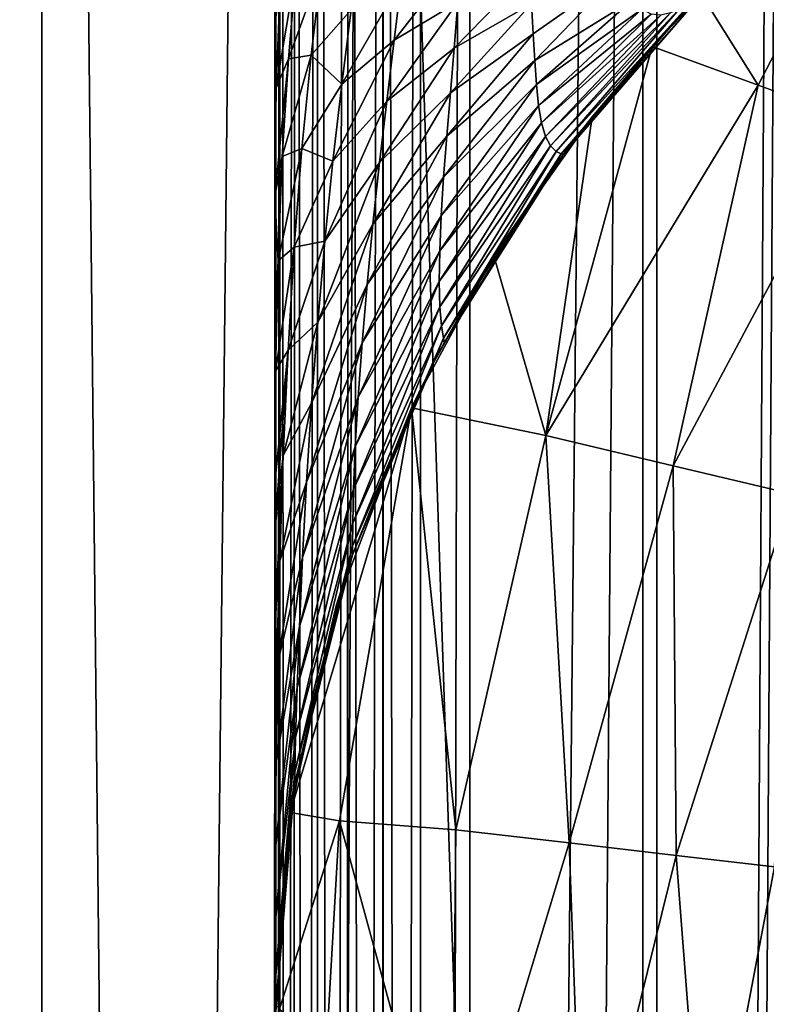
# Model space of a CAD drawing. Header units: metres. Extents: x -205 to 205, y -104 to 104.
# Tile 290 of 656: x -89.38 to -86.82, y 19.04 to 22.42. Entities that reach past the tile are written whole.
import ezdxf

# ---------------------------------------------------------------- set-up
doc = ezdxf.new("R2010")
doc.units = ezdxf.units.M
doc.layers.add('solid_01_2-CONSUMER_EHM_BOX_SW0001', color=7, linetype='CONTINUOUS')

msp = doc.modelspace()

# ---------------------------------------------------------------- linework, layer by layer
at = {"layer": 'solid_01_2-CONSUMER_EHM_BOX_SW0001'}
for points in [[(-200.010849, -74.958488), (-200.010773, 75.041512), (-0.010778, 75.04142)], [(-0.010849, -74.95858), (-200.010849, -74.958488), (-0.010778, 75.04142)], [(-88.001671, 37.540459, 75), (-76.416145, -63.561199, 75), (-76.402473, 63.637558, 75)], [(-88.129257, 45.539631, 63.099998), (-88.512413, -37.459469, 63.099998), (-88.501671, 37.540531, 63.099998)], [(-88.129257, 45.539631, 63.099998), (-88.139046, -45.460751, 63.099998), (-88.512413, -37.459469, 63.099998)], [(-88.129257, 45.539631, 63.099998), (-87.237602, 44.865215, 63.099998), (-88.139046, -45.460751, 63.099998)], [(-87.237602, 44.865215, 63.099998), (-87.247238, -44.786526, 63.099998), (-88.139046, -45.460751, 63.099998)], [(-87.237602, 44.865215, 63.099998), (-86.686348, 44.355812, 63.099998), (-87.247238, -44.786526, 63.099998)], [(-86.695869, -44.277241, 63.099998), (-87.247238, -44.786526, 63.099998), (-86.686348, 44.355812, 63.099998)], [(-88.012413, -37.459538, 46), (-87.831703, 42.450565, 46), (-87.843849, -42.369694, 46)], [(-88.001671, 37.540459, 46), (-87.831703, 42.450565, 46), (-88.012413, -37.459538, 46)], [(-87.843849, -42.369694, 46), (-87.831703, 42.450565, 46), (-87.189514, 41.591759, 46)], [(-87.201408, -41.511066, 46), (-87.843849, -42.369694, 46), (-87.189514, 41.591759, 46)], [(-87.201408, -41.511066, 46), (-87.189514, 41.591759, 46), (-86.676208, 40.649796, 46)], [(-86.687836, -40.569252, 46), (-87.201408, -41.511066, 46), (-86.676208, 40.649796, 46)], [(-173.512405, -37.4473, 108.5), (-88.501671, 37.540531, 108.5), (-173.501678, 37.5527, 108.5)], [(-173.512405, -37.4473, 108.5), (-88.512413, -37.459469, 108.5), (-88.501671, 37.540531, 108.5)], [(-89.301674, 37.540646, 106.5), (-89.312408, -37.459354, 106.5), (-88.501671, 37.540531, 106)], [(-89.301674, 37.540646, 104.5), (-89.312408, -37.459354, 104.5), (-88.501671, 37.540531, 104)], [(-89.301674, 37.540646, 102.5), (-89.312408, -37.459354, 102.5), (-88.501671, 37.540531, 102)], [(-89.301674, 37.540646, 100.5), (-89.312408, -37.459354, 100.5), (-88.501671, 37.540531, 100)], [(-89.301674, 37.540646, 98.5), (-89.312408, -37.459354, 98.5), (-88.501671, 37.540531, 98)], [(-89.301674, 37.540646, 96.5), (-89.312408, -37.459354, 96.5), (-88.501671, 37.540531, 96)], [(-89.301674, 37.540646, 94.5), (-89.312408, -37.459354, 94.5), (-88.501671, 37.540531, 94)], [(-89.301674, 37.540646, 92.5), (-89.312408, -37.459354, 92.5), (-88.501671, 37.540531, 92)], [(-89.301674, 37.540646, 90.5), (-89.312408, -37.459354, 90.5), (-88.501671, 37.540531, 90)], [(-89.301674, 37.540646, 88.5), (-89.312408, -37.459354, 88.5), (-88.501671, 37.540531, 88)], [(-89.301674, 37.540646, 86.5), (-89.312408, -37.459354, 86.5), (-88.501671, 37.540531, 86)], [(-89.301674, 37.540646, 84.5), (-89.312408, -37.459354, 84.5), (-88.501671, 37.540531, 84)], [(-89.301674, 37.540646, 82.5), (-89.312408, -37.459354, 82.5), (-88.501671, 37.540531, 82)], [(-89.301674, 37.540646, 80.5), (-89.312408, -37.459354, 80.5), (-88.501671, 37.540531, 80)], [(-89.301674, 37.540646, 78.5), (-89.312408, -37.459354, 78.5), (-88.501671, 37.540531, 78)], [(-89.301674, 37.540646, 76.5), (-89.312408, -37.459354, 76.5), (-88.501671, 37.540531, 76)], [(-89.301674, 37.540646, 106.5), (-88.512413, -37.459469, 107), (-89.312408, -37.459354, 106.5)], [(-89.301674, 37.540646, 104.5), (-88.512413, -37.459469, 105), (-89.312408, -37.459354, 104.5)], [(-89.301674, 37.540646, 102.5), (-88.512413, -37.459469, 103), (-89.312408, -37.459354, 102.5)], [(-89.301674, 37.540646, 100.5), (-88.512413, -37.459469, 101), (-89.312408, -37.459354, 100.5)], [(-89.301674, 37.540646, 98.5), (-88.512413, -37.459469, 99), (-89.312408, -37.459354, 98.5)], [(-89.301674, 37.540646, 96.5), (-88.512413, -37.459469, 97), (-89.312408, -37.459354, 96.5)], [(-89.301674, 37.540646, 94.5), (-88.512413, -37.459469, 95), (-89.312408, -37.459354, 94.5)], [(-89.301674, 37.540646, 92.5), (-88.512413, -37.459469, 93), (-89.312408, -37.459354, 92.5)], [(-89.301674, 37.540646, 90.5), (-88.512413, -37.459469, 91), (-89.312408, -37.459354, 90.5)], [(-89.301674, 37.540646, 88.5), (-88.512413, -37.459469, 89), (-89.312408, -37.459354, 88.5)], [(-89.301674, 37.540646, 86.5), (-88.512413, -37.459469, 87), (-89.312408, -37.459354, 86.5)], [(-89.301674, 37.540646, 84.5), (-88.512413, -37.459469, 85), (-89.312408, -37.459354, 84.5)], [(-89.301674, 37.540646, 82.5), (-88.512413, -37.459469, 83), (-89.312408, -37.459354, 82.5)], [(-89.301674, 37.540646, 80.5), (-88.512413, -37.459469, 81), (-89.312408, -37.459354, 80.5)], [(-89.301674, 37.540646, 78.5), (-88.512413, -37.459469, 79), (-89.312408, -37.459354, 78.5)], [(-89.301674, 37.540646, 76.5), (-88.512413, -37.459469, 77), (-89.312408, -37.459354, 76.5)], [(-89.312408, -37.459354, 106.5), (-88.512413, -37.459469, 106), (-88.501671, 37.540531, 106)], [(-89.312408, -37.459354, 104.5), (-88.512413, -37.459469, 104), (-88.501671, 37.540531, 104)], [(-89.312408, -37.459354, 102.5), (-88.512413, -37.459469, 102), (-88.501671, 37.540531, 102)], [(-89.312408, -37.459354, 100.5), (-88.512413, -37.459469, 100), (-88.501671, 37.540531, 100)], [(-89.312408, -37.459354, 98.5), (-88.512413, -37.459469, 98), (-88.501671, 37.540531, 98)], [(-89.312408, -37.459354, 96.5), (-88.512413, -37.459469, 96), (-88.501671, 37.540531, 96)], [(-89.312408, -37.459354, 94.5), (-88.512413, -37.459469, 94), (-88.501671, 37.540531, 94)], [(-89.312408, -37.459354, 92.5), (-88.512413, -37.459469, 92), (-88.501671, 37.540531, 92)], [(-89.312408, -37.459354, 90.5), (-88.512413, -37.459469, 90), (-88.501671, 37.540531, 90)], [(-89.312408, -37.459354, 88.5), (-88.512413, -37.459469, 88), (-88.501671, 37.540531, 88)], [(-89.312408, -37.459354, 86.5), (-88.512413, -37.459469, 86), (-88.501671, 37.540531, 86)], [(-89.312408, -37.459354, 84.5), (-88.512413, -37.459469, 84), (-88.501671, 37.540531, 84)], [(-89.312408, -37.459354, 82.5), (-88.512413, -37.459469, 82), (-88.501671, 37.540531, 82)], [(-89.312408, -37.459354, 80.5), (-88.512413, -37.459469, 80), (-88.501671, 37.540531, 80)], [(-89.312408, -37.459354, 78.5), (-88.512413, -37.459469, 78), (-88.501671, 37.540531, 78)], [(-89.312408, -37.459354, 76.5), (-88.512413, -37.459469, 76), (-88.501671, 37.540531, 76)], [(-89.301674, 37.540646, 106.5), (-88.501671, 37.540531, 107), (-88.512413, -37.459469, 107)], [(-89.301674, 37.540646, 104.5), (-88.501671, 37.540531, 105), (-88.512413, -37.459469, 105)], [(-89.301674, 37.540646, 102.5), (-88.501671, 37.540531, 103), (-88.512413, -37.459469, 103)], [(-89.301674, 37.540646, 100.5), (-88.501671, 37.540531, 101), (-88.512413, -37.459469, 101)], [(-89.301674, 37.540646, 98.5), (-88.501671, 37.540531, 99), (-88.512413, -37.459469, 99)], [(-89.301674, 37.540646, 96.5), (-88.501671, 37.540531, 97), (-88.512413, -37.459469, 97)], [(-89.301674, 37.540646, 94.5), (-88.501671, 37.540531, 95), (-88.512413, -37.459469, 95)], [(-89.301674, 37.540646, 92.5), (-88.501671, 37.540531, 93), (-88.512413, -37.459469, 93)], [(-89.301674, 37.540646, 90.5), (-88.501671, 37.540531, 91), (-88.512413, -37.459469, 91)], [(-89.301674, 37.540646, 88.5), (-88.501671, 37.540531, 89), (-88.512413, -37.459469, 89)], [(-89.301674, 37.540646, 86.5), (-88.501671, 37.540531, 87), (-88.512413, -37.459469, 87)], [(-89.301674, 37.540646, 84.5), (-88.501671, 37.540531, 85), (-88.512413, -37.459469, 85)], [(-89.301674, 37.540646, 82.5), (-88.501671, 37.540531, 83), (-88.512413, -37.459469, 83)], [(-89.301674, 37.540646, 80.5), (-88.501671, 37.540531, 81), (-88.512413, -37.459469, 81)], [(-89.301674, 37.540646, 78.5), (-88.501671, 37.540531, 79), (-88.512413, -37.459469, 79)], [(-89.301674, 37.540646, 76.5), (-88.501671, 37.540531, 77), (-88.512413, -37.459469, 77)], [(-88.501671, 37.540531, 48), (-88.512413, -37.459469, 48), (-86.001671, 37.540173, 48)], [(-88.512413, -37.459469, 55), (-88.512413, -37.459469, 48), (-88.501671, 37.540531, 48)], [(-88.512413, -37.459469, 55), (-88.501671, 37.540531, 48), (-88.501671, 37.540531, 55)], [(-88.501671, 37.540531, 57), (-88.512413, -37.459469, 57), (-86.001671, 37.540173, 57)], [(-88.512413, -37.459469, 63.099998), (-88.512413, -37.459469, 57), (-88.501671, 37.540531, 57)], [(-88.512413, -37.459469, 63.099998), (-88.501671, 37.540531, 57), (-88.501671, 37.540531, 63.099998)], [(-86.012413, -37.459824, 55), (-88.512413, -37.459469, 55), (-88.501671, 37.540531, 55)], [(-88.512413, -37.459469, 108.5), (-88.501671, 37.540531, 107), (-88.501671, 37.540531, 108.5)], [(-88.512413, -37.459469, 108.5), (-88.512413, -37.459469, 107), (-88.501671, 37.540531, 107)], [(-88.512413, -37.459469, 106), (-88.501671, 37.540531, 105), (-88.501671, 37.540531, 106)], [(-88.512413, -37.459469, 106), (-88.512413, -37.459469, 105), (-88.501671, 37.540531, 105)], [(-88.512413, -37.459469, 104), (-88.501671, 37.540531, 103), (-88.501671, 37.540531, 104)], [(-88.512413, -37.459469, 104), (-88.512413, -37.459469, 103), (-88.501671, 37.540531, 103)], [(-88.512413, -37.459469, 102), (-88.501671, 37.540531, 101), (-88.501671, 37.540531, 102)], [(-88.512413, -37.459469, 102), (-88.512413, -37.459469, 101), (-88.501671, 37.540531, 101)], [(-88.512413, -37.459469, 100), (-88.501671, 37.540531, 99), (-88.501671, 37.540531, 100)], [(-88.512413, -37.459469, 100), (-88.512413, -37.459469, 99), (-88.501671, 37.540531, 99)], [(-88.512413, -37.459469, 98), (-88.501671, 37.540531, 97), (-88.501671, 37.540531, 98)], [(-88.512413, -37.459469, 98), (-88.512413, -37.459469, 97), (-88.501671, 37.540531, 97)], [(-88.512413, -37.459469, 96), (-88.501671, 37.540531, 95), (-88.501671, 37.540531, 96)], [(-88.512413, -37.459469, 96), (-88.512413, -37.459469, 95), (-88.501671, 37.540531, 95)], [(-88.512413, -37.459469, 94), (-88.501671, 37.540531, 93), (-88.501671, 37.540531, 94)], [(-88.512413, -37.459469, 94), (-88.512413, -37.459469, 93), (-88.501671, 37.540531, 93)], [(-88.512413, -37.459469, 92), (-88.501671, 37.540531, 91), (-88.501671, 37.540531, 92)], [(-88.512413, -37.459469, 92), (-88.512413, -37.459469, 91), (-88.501671, 37.540531, 91)], [(-88.512413, -37.459469, 90), (-88.501671, 37.540531, 89), (-88.501671, 37.540531, 90)], [(-88.512413, -37.459469, 90), (-88.512413, -37.459469, 89), (-88.501671, 37.540531, 89)], [(-88.512413, -37.459469, 88), (-88.501671, 37.540531, 87), (-88.501671, 37.540531, 88)], [(-88.512413, -37.459469, 88), (-88.512413, -37.459469, 87), (-88.501671, 37.540531, 87)], [(-88.512413, -37.459469, 86), (-88.501671, 37.540531, 85), (-88.501671, 37.540531, 86)], [(-88.512413, -37.459469, 86), (-88.512413, -37.459469, 85), (-88.501671, 37.540531, 85)], [(-88.512413, -37.459469, 84), (-88.501671, 37.540531, 83), (-88.501671, 37.540531, 84)], [(-88.512413, -37.459469, 84), (-88.512413, -37.459469, 83), (-88.501671, 37.540531, 83)], [(-88.512413, -37.459469, 82), (-88.501671, 37.540531, 81), (-88.501671, 37.540531, 82)], [(-88.512413, -37.459469, 82), (-88.512413, -37.459469, 81), (-88.501671, 37.540531, 81)], [(-88.512413, -37.459469, 80), (-88.501671, 37.540531, 79), (-88.501671, 37.540531, 80)], [(-88.512413, -37.459469, 80), (-88.512413, -37.459469, 79), (-88.501671, 37.540531, 79)], [(-88.512413, -37.459469, 78), (-88.501671, 37.540531, 77), (-88.501671, 37.540531, 78)], [(-88.512413, -37.459469, 78), (-88.512413, -37.459469, 77), (-88.501671, 37.540531, 77)], [(-88.512413, -37.459469, 76), (-88.501671, 37.540531, 75.5), (-88.501671, 37.540531, 76)], [(-88.512413, -37.459469, 76), (-88.512413, -37.459469, 75.5), (-88.501671, 37.540531, 75.5)], [(-88.495369, -37.459469, 75.37059), (-88.501671, 37.540531, 75.5), (-88.512413, -37.459469, 75.5)], [(-88.507042, 0.040533, 43.5), (-88.501671, 37.540531, 45.5), (-88.512413, -37.459469, 45.5)], [(-88.484772, 37.540531, 45.628902), (-88.512413, -37.459469, 45.5), (-88.501671, 37.540531, 45.5)], [(-88.484772, 37.540531, 45.628902), (-88.495506, -37.459469, 45.628902), (-88.512413, -37.459469, 45.5)], [(-88.512413, -37.459469, 48), (-86.012413, -37.459824, 48), (-86.001671, 37.540173, 48)], [(-88.512413, -37.459469, 57), (-86.012413, -37.459824, 57), (-86.001671, 37.540173, 57)], [(-88.507042, 0.040533, 43.5), (-88.506737, 2.167829, 43.380535), (-88.501671, 37.540531, 45.5)], [(-88.506737, 2.167829, 43.380535), (-88.506439, 4.268387, 43.02364), (-88.501671, 37.540531, 45.5)], [(-88.506439, 4.268387, 43.02364), (-88.506142, 6.315788, 42.433796), (-88.501671, 37.540531, 45.5)], [(-88.506142, 6.315788, 42.433796), (-88.505859, 8.284283, 41.618423), (-88.501671, 37.540531, 45.5)], [(-88.505859, 8.284283, 41.618423), (-88.505592, 10.149112, 40.587776), (-88.501671, 37.540531, 45.5)], [(-88.505592, 10.149112, 40.587776), (-88.505348, 11.886823, 39.354805), (-88.501671, 37.540531, 45.5)], [(-88.505348, 11.886823, 39.354805), (-88.505119, 13.475558, 37.935024), (-88.501671, 37.540531, 45.5)], [(-88.505119, 13.475558, 37.935024), (-88.501671, 37.540531, 14.5), (-88.501671, 37.540531, 45.5)], [(-88.505119, 13.475558, 37.935024), (-88.504913, 14.895339, 36.346291), (-88.501671, 37.540531, 14.5)], [(-88.504913, 14.895339, 36.346291), (-88.504738, 16.128307, 34.608582), (-88.501671, 37.540531, 14.5)], [(-88.504738, 16.128307, 34.608582), (-88.504593, 17.158958, 32.743752), (-88.501671, 37.540531, 14.5)], [(-88.504593, 17.158958, 32.743752), (-88.504471, 17.974331, 30.775255), (-88.501671, 37.540531, 14.5)], [(-88.504471, 17.974331, 30.775255), (-88.503685, 23.4587, 14.5), (-88.501671, 37.540531, 14.5)], [(-86.012413, -37.459824, 55), (-88.501671, 37.540531, 55), (-86.001671, 37.540173, 55)], [(-88.484634, 37.540531, 75.37059), (-88.501671, 37.540531, 75.5), (-88.495369, -37.459469, 75.37059)], [(-88.434883, 37.540524, 45.74966), (-88.495506, -37.459469, 45.628902), (-88.484772, 37.540531, 45.628902)], [(-88.434883, 37.540524, 45.74966), (-88.445618, -37.459476, 45.74966), (-88.495506, -37.459469, 45.628902)], [(-88.484634, 37.540531, 75.37059), (-88.495369, -37.459469, 75.37059), (-88.445358, -37.459476, 75.249886)], [(-88.434616, 37.540524, 75.249886), (-88.484634, 37.540531, 75.37059), (-88.445358, -37.459476, 75.249886)], [(-88.355408, 37.540512, 45.853367), (-88.445618, -37.459476, 45.74966), (-88.434883, 37.540524, 45.74966)], [(-88.355408, 37.540512, 45.853367), (-88.36615, -37.459488, 45.853367), (-88.445618, -37.459476, 45.74966)], [(-88.434616, 37.540524, 75.249886), (-88.445358, -37.459476, 75.249886), (-88.365776, -37.459488, 75.146263)], [(-88.355042, 37.540512, 75.146263), (-88.434616, 37.540524, 75.249886), (-88.365776, -37.459488, 75.146263)], [(-88.251785, 37.540497, 45.932949), (-88.36615, -37.459488, 45.853367), (-88.355408, 37.540512, 45.853367)], [(-88.251785, 37.540497, 45.932949), (-88.26252, -37.459503, 45.932949), (-88.36615, -37.459488, 45.853367)], [(-88.355042, 37.540512, 75.146263), (-88.365776, -37.459488, 75.146263), (-88.26207, -37.459503, 75.066788)], [(-88.251335, 37.540497, 75.066788), (-88.355042, 37.540512, 75.146263), (-88.26207, -37.459503, 75.066788)], [(-88.131081, 37.540478, 45.982964), (-88.26252, -37.459503, 45.932949), (-88.251785, 37.540497, 45.932949)], [(-88.131081, 37.540478, 45.982964), (-88.141815, -37.459518, 45.982964), (-88.26252, -37.459503, 45.932949)], [(-88.251335, 37.540497, 75.066788), (-88.26207, -37.459503, 75.066788), (-88.141312, -37.459518, 75.016899)], [(-88.130577, 37.540478, 75.016899), (-88.251335, 37.540497, 75.066788), (-88.141312, -37.459518, 75.016899)], [(-88.131081, 37.540478, 45.982964), (-88.001671, 37.540459, 46), (-88.141815, -37.459518, 45.982964)], [(-88.141815, -37.459518, 45.982964), (-88.001671, 37.540459, 46), (-88.012413, -37.459538, 46)], [(-88.130577, 37.540478, 75.016899), (-88.141312, -37.459518, 75.016899), (-88.012413, -37.459538, 75)], [(-88.130577, 37.540478, 75.016899), (-88.012413, -37.459538, 75), (-88.001671, 37.540459, 75)], [(-88.001671, 37.540459, 75), (-88.012413, -37.459538, 75), (-76.416145, -63.561199, 75)], [(-88.504471, 17.974331, 30.775255), (-88.503708, 23.339979, 14.510022), (-88.503685, 23.4587, 14.5)], [(-88.504471, 17.974331, 30.775255), (-88.503723, 23.201778, 14.539515), (-88.503708, 23.339979, 14.510022)], [(-86.297325, 23.250561, 3.325253), (-87.03936, 22.508743, 3.442525), (-86.844749, 22.198032, 3.360223)], [(-86.297325, 23.250561, 3.325253), (-86.844749, 22.198032, 3.360223), (-86.504608, 22.074322, 3.200685)], [(-88.504471, 17.974331, 30.775255), (-88.503746, 23.04431, 14.585138), (-88.503723, 23.201778, 14.539515)], [(-88.504471, 17.974331, 30.775255), (-88.503777, 22.86445, 14.642188), (-88.503746, 23.04431, 14.585138)], [(-88.504471, 17.974331, 30.775255), (-88.503799, 22.655193, 14.705911), (-88.503777, 22.86445, 14.642188)], [(-88.504471, 17.974331, 30.775255), (-88.504387, 18.564171, 28.727854), (-88.503799, 22.655193, 14.705911)], [(-88.504387, 18.564171, 28.727854), (-88.50383, 22.484806, 14.751582), (-88.503799, 22.655193, 14.705911)], [(-88.094093, 22.352322, 13.787895), (-87.875603, 22.482586, 13.572684), (-87.865257, 22.645372, 13.585881)], [(-88.068718, 22.558739, 13.768685), (-88.094093, 22.352322, 13.787895), (-87.865257, 22.645372, 13.585881)], [(-88.499519, 22.188778, 14.707743), (-88.457504, 22.288628, 14.45708), (-88.430634, 22.600258, 14.320326)], [(-88.486259, 22.536346, 14.539796), (-88.499519, 22.188778, 14.707743), (-88.430634, 22.600258, 14.320326)], [(-88.457504, 22.288628, 14.45708), (-88.379471, 22.300783, 14.238912), (-88.344223, 22.601055, 14.132447)], [(-88.430634, 22.600258, 14.320326), (-88.457504, 22.288628, 14.45708), (-88.344223, 22.601055, 14.132447)], [(-88.344223, 22.601055, 14.132447), (-88.379471, 22.300783, 14.238912), (-88.241623, 22.456564, 13.984259)], [(-87.888016, 22.324827, 13.549856), (-87.62249, 22.476673, 13.347094), (-87.630341, 22.589483, 13.39606)], [(-87.875603, 22.482586, 13.572684), (-87.888016, 22.324827, 13.549856), (-87.630341, 22.589483, 13.39606)], [(-87.327904, 22.578339, 13.165072), (-87.62249, 22.476673, 13.347094), (-87.616753, 22.374437, 13.292876)], [(-87.327904, 22.578339, 13.165072), (-87.616753, 22.374437, 13.292876), (-87.611694, 22.282078, 13.233047)], [(-87.27594, 22.491236, 13.034579), (-87.327904, 22.578339, 13.165072), (-87.611694, 22.282078, 13.233047)], [(-88.486259, 22.536346, 14.539796), (-88.50383, 22.484806, 14.751582), (-88.503838, 22.406902, 14.769974)], [(-88.486259, 22.536346, 14.539796), (-88.503838, 22.406902, 14.769974), (-88.499519, 22.188778, 14.707743)], [(-88.274117, 22.201643, 14.036819), (-88.094093, 22.352322, 13.787895), (-88.068718, 22.558739, 13.768685)], [(-88.241623, 22.456564, 13.984259), (-88.274117, 22.201643, 14.036819), (-88.068718, 22.558739, 13.768685)], [(-87.03936, 22.508743, 12.5), (-87.521454, 21.961313, 12.620029), (-87.514565, 21.959007, 12.5)], [(-87.03936, 22.508743, 12.5), (-87.067589, 22.488428, 12.605596), (-87.521454, 21.961313, 12.620029)], [(-87.514565, 21.959007, 12.5), (-87.208755, 22.330858, 3.461541), (-87.03936, 22.508743, 3.442525)], [(-87.514565, 21.959007, 12.5), (-87.03936, 22.508743, 3.442525), (-87.03936, 22.508743, 12.5)], [(-87.03936, 22.508743, 3.442525), (-87.208755, 22.330858, 3.461541), (-86.844749, 22.198032, 3.360223)], [(-88.504387, 18.564171, 28.727854), (-88.503838, 22.406902, 14.769974), (-88.50383, 22.484806, 14.751582)], [(-88.119736, 22.143223, 13.792339), (-87.888016, 22.324827, 13.549856), (-87.875603, 22.482586, 13.572684)], [(-88.094093, 22.352322, 13.787895), (-88.119736, 22.143223, 13.792339), (-87.875603, 22.482586, 13.572684)], [(-87.901131, 22.171385, 13.515723), (-87.616753, 22.374437, 13.292876), (-87.62249, 22.476673, 13.347094)], [(-87.888016, 22.324827, 13.549856), (-87.901131, 22.171385, 13.515723), (-87.62249, 22.476673, 13.347094)], [(-87.27594, 22.491236, 13.034579), (-87.611694, 22.282078, 13.233047), (-87.605995, 22.199738, 13.167062)], [(-87.244125, 22.458481, 12.95445), (-87.27594, 22.491236, 13.034579), (-87.605995, 22.199738, 13.167062)], [(-87.067589, 22.488428, 12.605596), (-87.538315, 21.969816, 12.731594), (-87.521454, 21.961313, 12.620029)], [(-87.067589, 22.488428, 12.605596), (-87.115311, 22.459236, 12.692423), (-87.538315, 21.969816, 12.731594)], [(-88.379471, 22.300783, 14.238912), (-88.274117, 22.201643, 14.036819), (-88.241623, 22.456564, 13.984259)], [(-87.244125, 22.458481, 12.95445), (-87.605995, 22.199738, 13.167062), (-87.598495, 22.128164, 13.094415)], [(-87.212242, 22.441751, 12.879613), (-87.244125, 22.458481, 12.95445), (-87.598495, 22.128164, 13.094415)], [(-87.212242, 22.441751, 12.879613), (-87.598495, 22.128164, 13.094415), (-87.588226, 22.068485, 13.014764)], [(-87.178947, 22.438494, 12.809218), (-87.212242, 22.441751, 12.879613), (-87.588226, 22.068485, 13.014764)], [(-87.178947, 22.438494, 12.809218), (-87.588226, 22.068485, 13.014764), (-87.574547, 22.021879, 12.927941)], [(-87.145615, 22.445938, 12.745918), (-87.574547, 22.021879, 12.927941), (-87.557457, 21.989126, 12.833768)], [(-87.145615, 22.445938, 12.745918), (-87.178947, 22.438494, 12.809218), (-87.574547, 22.021879, 12.927941)], [(-87.115311, 22.459236, 12.692423), (-87.557457, 21.989126, 12.833768), (-87.538315, 21.969816, 12.731594)], [(-87.115311, 22.459236, 12.692423), (-87.145615, 22.445938, 12.745918), (-87.557457, 21.989126, 12.833768)], [(-88.504387, 18.564171, 28.727854), (-88.503883, 22.106039, 14.824757), (-88.503838, 22.406902, 14.769974)], [(-88.499519, 22.188778, 14.707743), (-88.503838, 22.406902, 14.769974), (-88.503883, 22.106039, 14.824757)], [(-87.913689, 22.02293, 13.468445), (-87.611694, 22.282078, 13.233047), (-87.616753, 22.374437, 13.292876)], [(-87.901131, 22.171385, 13.515723), (-87.913689, 22.02293, 13.468445), (-87.616753, 22.374437, 13.292876)], [(-88.304703, 21.936258, 14.068668), (-88.119736, 22.143223, 13.792339), (-88.094093, 22.352322, 13.787895)], [(-88.274117, 22.201643, 14.036819), (-88.304703, 21.936258, 14.068668), (-88.094093, 22.352322, 13.787895)], [(-87.208755, 22.330858, 3.461541), (-87.414619, 22.088736, 3.47913), (-87.574005, 20.993921, 3.455432)], [(-86.844749, 22.198032, 3.360223), (-87.208755, 22.330858, 3.461541), (-87.574005, 20.993921, 3.455432)], [(-87.514565, 21.959007, 12.5), (-87.414619, 22.088736, 3.47913), (-87.208755, 22.330858, 3.461541)], [(-88.478493, 21.952934, 14.574085), (-88.410797, 21.980551, 14.323516), (-88.379471, 22.300783, 14.238912)], [(-88.457504, 22.288628, 14.45708), (-88.478493, 21.952934, 14.574085), (-88.379471, 22.300783, 14.238912)], [(-88.379471, 22.300783, 14.238912), (-88.410797, 21.980551, 14.323516), (-88.274117, 22.201643, 14.036819)], [(-88.14444, 21.93198, 13.778452), (-87.901131, 22.171385, 13.515723), (-87.888016, 22.324827, 13.549856)], [(-88.119736, 22.143223, 13.792339), (-88.14444, 21.93198, 13.778452), (-87.888016, 22.324827, 13.549856)], [(-88.457504, 22.288628, 14.45708), (-88.503922, 21.814959, 14.850832), (-88.478493, 21.952934, 14.574085)], [(-88.499519, 22.188778, 14.707743), (-88.503922, 21.814959, 14.850832), (-88.457504, 22.288628, 14.45708)], [(-87.924591, 21.881182, 13.406362), (-87.605995, 22.199738, 13.167062), (-87.611694, 22.282078, 13.233047)], [(-87.913689, 22.02293, 13.468445), (-87.924591, 21.881182, 13.406362), (-87.611694, 22.282078, 13.233047)], [(-88.410797, 21.980551, 14.323516), (-88.304703, 21.936258, 14.068668), (-88.274117, 22.201643, 14.036819)], [(-87.932953, 21.748627, 13.328225), (-87.598495, 22.128164, 13.094415), (-87.605995, 22.199738, 13.167062)], [(-87.924591, 21.881182, 13.406362), (-87.932953, 21.748627, 13.328225), (-87.605995, 22.199738, 13.167062)], [(-86.844749, 22.198032, 3.360223), (-87.574005, 20.993921, 3.455432), (-87.13604, 20.890284, 3.324561)], [(-86.504608, 22.074322, 3.200685), (-86.844749, 22.198032, 3.360223), (-87.13604, 20.890284, 3.324561)], [(-88.499519, 22.188778, 14.707743), (-88.503883, 22.106039, 14.824757), (-88.503922, 21.814959, 14.850832)], [(-88.167236, 21.720766, 13.742905), (-87.913689, 22.02293, 13.468445), (-87.901131, 22.171385, 13.515723)], [(-88.14444, 21.93198, 13.778452), (-88.167236, 21.720766, 13.742905), (-87.901131, 22.171385, 13.515723)], [(-88.332504, 21.662315, 14.074373), (-88.14444, 21.93198, 13.778452), (-88.119736, 22.143223, 13.792339)], [(-88.304703, 21.936258, 14.068668), (-88.332504, 21.662315, 14.074373), (-88.119736, 22.143223, 13.792339)], [(-87.938065, 21.628254, 13.233324), (-87.588226, 22.068485, 13.014764), (-87.598495, 22.128164, 13.094415)], [(-87.932953, 21.748627, 13.328225), (-87.938065, 21.628254, 13.233324), (-87.598495, 22.128164, 13.094415)], [(-88.504387, 18.564171, 28.727854), (-88.503922, 21.814959, 14.850832), (-88.503883, 22.106039, 14.824757)], [(-87.939438, 21.523228, 13.121458), (-87.574547, 22.021879, 12.927941), (-87.588226, 22.068485, 13.014764)], [(-87.938065, 21.628254, 13.233324), (-87.939438, 21.523228, 13.121458), (-87.588226, 22.068485, 13.014764)], [(-87.414619, 22.088736, 3.47913), (-87.751564, 21.611076, 3.495952), (-87.574005, 20.993921, 3.455432)], [(-87.514565, 21.959007, 12.5), (-87.751564, 21.611076, 3.495952), (-87.414619, 22.088736, 3.47913)], [(-86.504608, 22.074322, 3.200685), (-87.13604, 20.890284, 3.324561), (-86.729546, 20.794092, 3.111984)], [(-88.187393, 21.512987, 13.682939), (-87.924591, 21.881182, 13.406362), (-87.913689, 22.02293, 13.468445)], [(-88.167236, 21.720766, 13.742905), (-88.187393, 21.512987, 13.682939), (-87.913689, 22.02293, 13.468445)], [(-87.939438, 21.523228, 13.121458), (-87.937019, 21.436543, 12.992627), (-87.574547, 22.021879, 12.927941)], [(-87.937019, 21.436543, 12.992627), (-87.557457, 21.989126, 12.833768), (-87.574547, 22.021879, 12.927941)], [(-87.937019, 21.436543, 12.992627), (-87.931541, 21.370768, 12.846304), (-87.557457, 21.989126, 12.833768)], [(-87.931541, 21.370768, 12.846304), (-87.538315, 21.969816, 12.731594), (-87.557457, 21.989126, 12.833768)], [(-88.493134, 21.594002, 14.66241), (-88.437325, 21.641506, 14.377528), (-88.410797, 21.980551, 14.323516)], [(-88.478493, 21.952934, 14.574085), (-88.493134, 21.594002, 14.66241), (-88.410797, 21.980551, 14.323516)], [(-88.410797, 21.980551, 14.323516), (-88.437325, 21.641506, 14.377528), (-88.304703, 21.936258, 14.068668)], [(-87.931541, 21.370768, 12.846304), (-87.925385, 21.32843, 12.681106), (-87.538315, 21.969816, 12.731594)], [(-87.925385, 21.32843, 12.681106), (-87.521454, 21.961313, 12.620029), (-87.538315, 21.969816, 12.731594)], [(-87.925385, 21.32843, 12.681106), (-87.922836, 21.312956, 12.5), (-87.521454, 21.961313, 12.620029)], [(-87.922836, 21.312956, 12.5), (-87.514565, 21.959007, 12.5), (-87.521454, 21.961313, 12.620029)], [(-87.922836, 21.312956, 12.5), (-87.751564, 21.611076, 3.495952), (-87.514565, 21.959007, 12.5)], [(-88.478493, 21.952934, 14.574085), (-88.503922, 21.814959, 14.850832), (-88.493134, 21.594002, 14.66241)], [(-88.437325, 21.641506, 14.377528), (-88.332504, 21.662315, 14.074373), (-88.304703, 21.936258, 14.068668)], [(-88.356987, 21.383568, 14.049173), (-88.167236, 21.720766, 13.742905), (-88.14444, 21.93198, 13.778452)], [(-88.332504, 21.662315, 14.074373), (-88.356987, 21.383568, 14.049173), (-88.14444, 21.93198, 13.778452)], [(-88.204399, 21.312975, 13.596595), (-87.932953, 21.748627, 13.328225), (-87.924591, 21.881182, 13.406362)], [(-88.187393, 21.512987, 13.682939), (-88.204399, 21.312975, 13.596595), (-87.924591, 21.881182, 13.406362)], [(-88.504387, 18.564171, 28.727854), (-88.50399, 21.37327, 14.836432), (-88.503922, 21.814959, 14.850832)], [(-88.493134, 21.594002, 14.66241), (-88.503922, 21.814959, 14.850832), (-88.50399, 21.37327, 14.836432)], [(-88.377907, 21.105167, 13.989272), (-88.187393, 21.512987, 13.682939), (-88.167236, 21.720766, 13.742905)], [(-88.356987, 21.383568, 14.049173), (-88.377907, 21.105167, 13.989272), (-88.167236, 21.720766, 13.742905)], [(-88.217903, 21.125673, 13.48283), (-87.938065, 21.628254, 13.233324), (-87.932953, 21.748627, 13.328225)], [(-88.204399, 21.312975, 13.596595), (-88.217903, 21.125673, 13.48283), (-87.932953, 21.748627, 13.328225)], [(-88.458717, 21.287811, 14.393195), (-88.356987, 21.383568, 14.049173), (-88.332504, 21.662315, 14.074373)], [(-88.437325, 21.641506, 14.377528), (-88.458717, 21.287811, 14.393195), (-88.332504, 21.662315, 14.074373)], [(-88.501495, 21.215307, 14.714196), (-88.458717, 21.287811, 14.393195), (-88.437325, 21.641506, 14.377528)], [(-88.493134, 21.594002, 14.66241), (-88.501495, 21.215307, 14.714196), (-88.437325, 21.641506, 14.377528)], [(-88.227737, 20.956335, 13.34145), (-87.939438, 21.523228, 13.121458), (-87.938065, 21.628254, 13.233324)], [(-88.217903, 21.125673, 13.48283), (-88.227737, 20.956335, 13.34145), (-87.938065, 21.628254, 13.233324)], [(-88.493134, 21.594002, 14.66241), (-88.50399, 21.37327, 14.836432), (-88.501495, 21.215307, 14.714196)], [(-87.751564, 21.611076, 3.495952), (-88.034485, 21.088755, 3.5), (-87.574005, 20.993921, 3.455432)], [(-87.959015, 21.24334, 12.5), (-88.034485, 21.088755, 3.5), (-87.751564, 21.611076, 3.495952)], [(-87.959015, 21.24334, 12.5), (-87.751564, 21.611076, 3.495952), (-87.922836, 21.312956, 12.5)], [(-88.23391, 20.810305, 13.172655), (-87.937019, 21.436543, 12.992627), (-87.939438, 21.523228, 13.121458)], [(-88.227737, 20.956335, 13.34145), (-88.23391, 20.810305, 13.172655), (-87.939438, 21.523228, 13.121458)], [(-88.395241, 20.833321, 13.89206), (-88.204399, 21.312975, 13.596595), (-88.187393, 21.512987, 13.682939)], [(-88.377907, 21.105167, 13.989272), (-88.395241, 20.833321, 13.89206), (-88.187393, 21.512987, 13.682939)], [(-88.236809, 20.693367, 12.976013), (-87.931541, 21.370768, 12.846304), (-87.937019, 21.436543, 12.992627)], [(-88.23391, 20.810305, 13.172655), (-88.236809, 20.693367, 12.976013), (-87.937019, 21.436543, 12.992627)], [(-88.475098, 20.925814, 14.364101), (-88.377907, 21.105167, 13.989272), (-88.356987, 21.383568, 14.049173)], [(-88.458717, 21.287811, 14.393195), (-88.475098, 20.925814, 14.364101), (-88.356987, 21.383568, 14.049173)], [(-88.504387, 18.564171, 28.727854), (-88.504036, 21.014381, 14.773722), (-88.50399, 21.37327, 14.836432)], [(-88.501495, 21.215307, 14.714196), (-88.50399, 21.37327, 14.836432), (-88.504036, 21.014381, 14.773722)], [(-88.237457, 20.613735, 12.750074), (-87.925385, 21.32843, 12.681106), (-87.931541, 21.370768, 12.846304)], [(-88.236809, 20.693367, 12.976013), (-88.237457, 20.613735, 12.750074), (-87.931541, 21.370768, 12.846304)], [(-88.409126, 20.574963, 13.756222), (-88.217903, 21.125673, 13.48283), (-88.204399, 21.312975, 13.596595)], [(-88.395241, 20.833321, 13.89206), (-88.409126, 20.574963, 13.756222), (-88.204399, 21.312975, 13.596595)], [(-88.237495, 20.58428, 12.5), (-87.959015, 21.24334, 12.5), (-87.925385, 21.32843, 12.681106)], [(-88.237457, 20.613735, 12.750074), (-88.237495, 20.58428, 12.5), (-87.925385, 21.32843, 12.681106)], [(-87.959015, 21.24334, 12.5), (-87.922836, 21.312956, 12.5), (-87.925385, 21.32843, 12.681106)], [(-88.458717, 21.287811, 14.393195), (-88.504066, 20.829971, 14.722376), (-88.504089, 20.668713, 14.666039)], [(-88.458717, 21.287811, 14.393195), (-88.504089, 20.668713, 14.666039), (-88.475098, 20.925814, 14.364101)], [(-88.501495, 21.215307, 14.714196), (-88.504066, 20.829971, 14.722376), (-88.458717, 21.287811, 14.393195)], [(-88.501495, 21.215307, 14.714196), (-88.504036, 21.014381, 14.773722), (-88.504066, 20.829971, 14.722376)], [(-88.237495, 20.58428, 12.5), (-88.034485, 21.088755, 3.5), (-87.959015, 21.24334, 12.5)], [(-88.419785, 20.337454, 13.581611), (-88.227737, 20.956335, 13.34145), (-88.217903, 21.125673, 13.48283)], [(-88.409126, 20.574963, 13.756222), (-88.419785, 20.337454, 13.581611), (-88.217903, 21.125673, 13.48283)], [(-88.486938, 20.563507, 14.285447), (-88.395241, 20.833321, 13.89206), (-88.377907, 21.105167, 13.989272)], [(-88.475098, 20.925814, 14.364101), (-88.486938, 20.563507, 14.285447), (-88.377907, 21.105167, 13.989272)], [(-88.451309, 19.698929, 3.5), (-88.282249, 19.670376, 3.5), (-88.034485, 21.088755, 3.5)], [(-88.451309, 19.698929, 3.5), (-88.034485, 21.088755, 3.5), (-88.293579, 20.40905, 3.5)], [(-88.293579, 20.40905, 3.5), (-88.034485, 21.088755, 3.5), (-88.237495, 20.58428, 12.5)], [(-88.282249, 19.670376, 3.5), (-87.882057, 19.639605, 3.467618), (-88.034485, 21.088755, 3.5)], [(-87.882057, 19.639605, 3.467618), (-87.574005, 20.993921, 3.455432), (-88.034485, 21.088755, 3.5)], [(-88.504387, 18.564171, 28.727854), (-88.504341, 18.921068, 26.627296), (-88.504036, 21.014381, 14.773722)], [(-88.504341, 18.921068, 26.627296), (-88.504066, 20.829971, 14.722376), (-88.504036, 21.014381, 14.773722)], [(-87.882057, 19.639605, 3.467618), (-87.493988, 19.594429, 3.371311), (-87.574005, 20.993921, 3.455432)], [(-87.493988, 19.594429, 3.371311), (-87.13604, 20.890284, 3.324561), (-87.574005, 20.993921, 3.455432)], [(-88.427505, 20.128544, 13.368639), (-88.23391, 20.810305, 13.172655), (-88.227737, 20.956335, 13.34145)], [(-88.419785, 20.337454, 13.581611), (-88.427505, 20.128544, 13.368639), (-88.227737, 20.956335, 13.34145)], [(-88.475098, 20.925814, 14.364101), (-88.504089, 20.668713, 14.666039), (-88.504135, 20.339811, 14.514735)], [(-88.475098, 20.925814, 14.364101), (-88.504135, 20.339811, 14.514735), (-88.486938, 20.563507, 14.285447)], [(-87.493988, 19.594429, 3.371311), (-87.126297, 19.551626, 3.213573), (-87.13604, 20.890284, 3.324561)], [(-87.126297, 19.551626, 3.213573), (-86.729546, 20.794092, 3.111984), (-87.13604, 20.890284, 3.324561)], [(-88.504341, 18.921068, 26.627296), (-88.504089, 20.668713, 14.666039), (-88.504066, 20.829971, 14.722376)], [(-88.494934, 20.210108, 14.154263), (-88.409126, 20.574963, 13.756222), (-88.395241, 20.833321, 13.89206)], [(-88.486938, 20.563507, 14.285447), (-88.494934, 20.210108, 14.154263), (-88.395241, 20.833321, 13.89206)], [(-88.432617, 19.957359, 13.116941), (-88.236809, 20.693367, 12.976013), (-88.23391, 20.810305, 13.172655)], [(-88.427505, 20.128544, 13.368639), (-88.432617, 19.957359, 13.116941), (-88.23391, 20.810305, 13.172655)], [(-87.126297, 19.551626, 3.213573), (-86.788506, 19.512302, 2.998492), (-86.729546, 20.794092, 3.111984)], [(-88.435509, 19.838144, 12.824918), (-88.237457, 20.613735, 12.750074), (-88.236809, 20.693367, 12.976013)], [(-88.432617, 19.957359, 13.116941), (-88.435509, 19.838144, 12.824918), (-88.236809, 20.693367, 12.976013)], [(-88.504341, 18.921068, 26.627296), (-88.504135, 20.339811, 14.514735), (-88.504089, 20.668713, 14.666039)], [(-88.43647, 19.793661, 12.5), (-88.237495, 20.58428, 12.5), (-88.237457, 20.613735, 12.750074)], [(-88.435509, 19.838144, 12.824918), (-88.43647, 19.793661, 12.5), (-88.237457, 20.613735, 12.750074)], [(-88.499886, 19.875654, 13.96944), (-88.419785, 20.337454, 13.581611), (-88.409126, 20.574963, 13.756222)], [(-88.494934, 20.210108, 14.154263), (-88.499886, 19.875654, 13.96944), (-88.409126, 20.574963, 13.756222)], [(-88.293579, 20.40905, 3.5), (-88.237495, 20.58428, 12.5), (-88.43647, 19.793661, 12.5)], [(-88.486938, 20.563507, 14.285447), (-88.504135, 20.339811, 14.514735), (-88.504181, 20.031456, 14.321355)], [(-88.486938, 20.563507, 14.285447), (-88.504181, 20.031456, 14.321355), (-88.494934, 20.210108, 14.154263)], [(-88.451309, 19.698929, 3.5), (-88.293579, 20.40905, 3.5), (-88.43647, 19.793661, 12.5)], [(-88.504341, 18.921068, 26.627296), (-88.504181, 20.031456, 14.321355), (-88.504135, 20.339811, 14.514735)], [(-88.502594, 19.570784, 13.731335), (-88.427505, 20.128544, 13.368639), (-88.419785, 20.337454, 13.581611)], [(-88.499886, 19.875654, 13.96944), (-88.502594, 19.570784, 13.731335), (-88.419785, 20.337454, 13.581611)], [(-88.494934, 20.210108, 14.154263), (-88.504181, 20.031456, 14.321355), (-88.504219, 19.749332, 14.089117)], [(-88.494934, 20.210108, 14.154263), (-88.504219, 19.749332, 14.089117), (-88.499886, 19.875654, 13.96944)], [(-88.503845, 19.307367, 13.440465), (-88.432617, 19.957359, 13.116941), (-88.427505, 20.128544, 13.368639)], [(-88.502594, 19.570784, 13.731335), (-88.503845, 19.307367, 13.440465), (-88.427505, 20.128544, 13.368639)], [(-88.504341, 18.921068, 26.627296), (-88.504219, 19.749332, 14.089117), (-88.504181, 20.031456, 14.321355)], [(-88.504265, 19.102007, 13.095444), (-88.435509, 19.838144, 12.824918), (-88.432617, 19.957359, 13.116941)], [(-88.503845, 19.307367, 13.440465), (-88.504265, 19.102007, 13.095444), (-88.432617, 19.957359, 13.116941)], [(-88.499886, 19.875654, 13.96944), (-88.504219, 19.749332, 14.089117), (-88.504257, 19.50135, 13.824896)], [(-88.499886, 19.875654, 13.96944), (-88.504257, 19.50135, 13.824896), (-88.502594, 19.570784, 13.731335)], [(-88.435509, 19.838144, 12.824918), (-88.504326, 18.990578, 12.741017), (-88.504333, 18.973419, 12.5)], [(-88.43647, 19.793661, 12.5), (-88.435509, 19.838144, 12.824918), (-88.504333, 18.973419, 12.5)], [(-88.504265, 19.102007, 13.095444), (-88.504326, 18.990578, 12.741017), (-88.435509, 19.838144, 12.824918)], [(-88.451309, 19.698929, 3.5), (-88.43647, 19.793661, 12.5), (-88.504333, 18.973419, 12.5)], [(-88.504341, 18.921068, 26.627296), (-88.504318, 19.040533, 24.5), (-88.504219, 19.749332, 14.089117)], [(-88.504318, 19.040533, 24.5), (-88.504257, 19.50135, 13.824896), (-88.504219, 19.749332, 14.089117)], [(-88.451309, 19.698929, 3.5), (-88.504333, 18.973419, 3.5), (-88.282249, 19.670376, 3.5)], [(-88.451309, 19.698929, 3.5), (-88.504333, 18.973419, 12.5), (-88.504333, 18.973419, 3.5)], [(-88.504333, 18.973419, 3.5), (-88.363297, 18.257654, 3.5), (-88.282249, 19.670376, 3.5)], [(-88.282249, 19.670376, 3.5), (-88.363297, 18.257654, 3.5), (-87.896111, 18.257654, 3.455959)], [(-87.896111, 18.257654, 3.455959), (-87.882057, 19.639605, 3.467618), (-88.282249, 19.670376, 3.5)], [(-87.896111, 18.257654, 3.455959), (-87.493988, 19.594429, 3.371311), (-87.882057, 19.639605, 3.467618)], [(-87.896111, 18.257654, 3.455959), (-87.445381, 18.257654, 3.325387), (-87.493988, 19.594429, 3.371311)], [(-87.445381, 18.257654, 3.325387), (-87.126297, 19.551626, 3.213573), (-87.493988, 19.594429, 3.371311)], [(-88.502594, 19.570784, 13.731335), (-88.504257, 19.50135, 13.824896), (-88.504288, 19.29747, 13.542428)], [(-88.502594, 19.570784, 13.731335), (-88.504288, 19.29747, 13.542428), (-88.503845, 19.307367, 13.440465)], [(-87.445381, 18.257654, 3.325387), (-87.026993, 18.257654, 3.112886), (-87.126297, 19.551626, 3.213573)], [(-87.026993, 18.257654, 3.112886), (-86.788506, 19.512302, 2.998492), (-87.126297, 19.551626, 3.213573)], [(-88.504318, 19.040533, 24.5), (-88.504288, 19.29747, 13.542428), (-88.504257, 19.50135, 13.824896)], [(-87.026993, 18.257654, 3.112886), (-86.655685, 18.257654, 2.825941), (-86.788506, 19.512302, 2.998492)], [(-88.504318, 19.040533, 24.5), (-88.504303, 19.146021, 13.261415), (-88.504288, 19.29747, 13.542428)], [(-88.503845, 19.307367, 13.440465), (-88.504288, 19.29747, 13.542428), (-88.504303, 19.146021, 13.261415)], [(-88.503845, 19.307367, 13.440465), (-88.504303, 19.146021, 13.261415), (-88.504265, 19.102007, 13.095444)], [(-88.504318, 19.040533, 24.5), (-88.504318, 19.045992, 12.994148), (-88.504303, 19.146021, 13.261415)], [(-88.504265, 19.102007, 13.095444), (-88.504303, 19.146021, 13.261415), (-88.504318, 19.045992, 12.994148)], [(-88.504265, 19.102007, 13.095444), (-88.504318, 19.045992, 12.994148), (-88.504326, 18.990578, 12.741017)], [(-88.504318, 19.040533, 24.5), (-88.504326, 18.990578, 12.741017), (-88.504318, 19.045992, 12.994148)], [(-88.504318, 19.040533, 24.5), (-88.504341, 18.921068, 22.372704), (-88.504326, 18.990578, 12.741017)], [(-87.704437, 18.209627, 23.44179), (-88.504341, 18.921068, 22.372704), (-88.504318, 19.040533, 24.5)], [(-87.704437, 18.240417, 24.5), (-88.504318, 19.040533, 24.5), (-88.504341, 18.921068, 26.627296)], [(-87.704437, 18.209627, 23.44179), (-88.504318, 19.040533, 24.5), (-87.704437, 18.240417, 24.5)]]:
    msp.add_3dface(points, dxfattribs=at)

doc.saveas('drawing.dxf')
